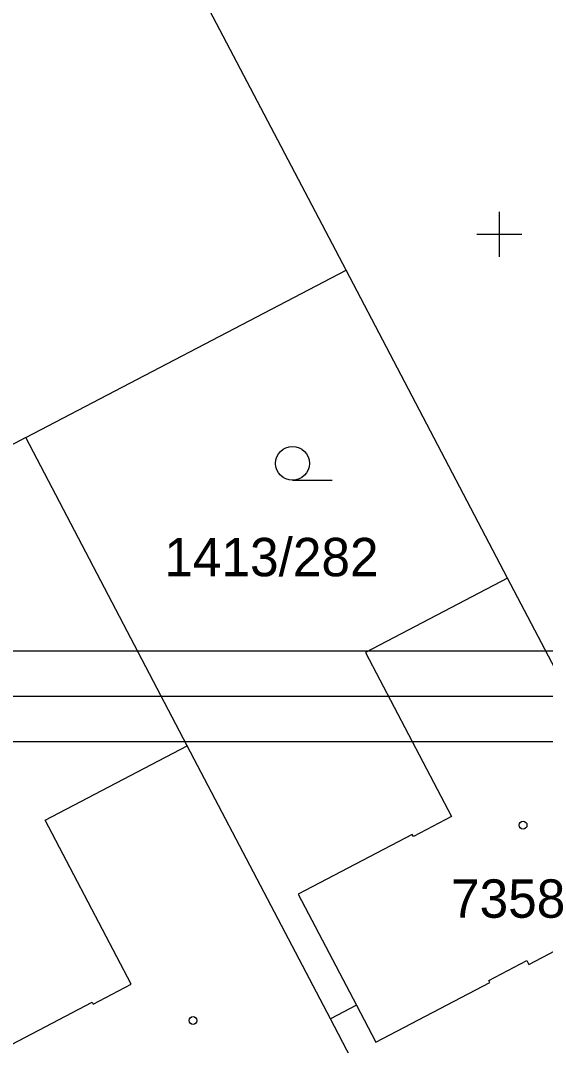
# Model space of a CAD drawing. Extents: x -771260 to -770828, y -1053564 to -1052811.
# Drawn here: x -771021.19 to -770997.95, y -1053135.91 to -1053090.53 of the extents above; entities that cross this region are included whole.
import ezdxf

# ---------------------------------------------------------------- set-up
doc = ezdxf.new("R2010")
doc.units = 0
for name, color, linetype in [('14_8_2023_krizky', 7, 'Continuous'), ('18_8_2023_ram_gs', 7, 'Continuous'), ('18_8_2023_vypln_ramu', 7, 'Continuous'), ('25_3_2019_krizky_JTSK', 7, 'Continuous'), ('DKM_Hranice parcel', 7, 'Continuous'), ('DKM_Parcelní čísla', 7, 'Continuous'), ('DKM_Vnitřní kresba', 7, 'Continuous'), ('DKM_Značky budov', 7, 'Continuous'), ('DKM_Značky kultur', 7, 'Continuous')]:
    doc.layers.add(name, color=color, linetype=linetype)

# ---------------------------------------------------------------- blocks, each defined once
blk = doc.blocks.new('KRIZEK')
at = {"layer": '25_3_2019_krizky_JTSK'}
for p, q in [((0, 10), (0, -10)), ((-10, 0), (10, 0))]:
    blk.add_line(p, q, dxfattribs=at)

msp = doc.modelspace()

# ---------------------------------------------------------------- linework, layer by layer
at = {"layer": '18_8_2023_ram_gs'}
for points in [[(-770830.522, -1053118.46), (-771040.522, -1053118.46), (-771040.522, -1053415.46), (-770830.522, -1053415.46)], [(-770832.522, -1053120.46), (-771038.522, -1053120.46), (-771038.522, -1053413.46), (-770832.522, -1053413.46)]]:
    msp.add_lwpolyline(points, close=True, dxfattribs=at)
at = {"layer": '18_8_2023_vypln_ramu'}
msp.add_lwpolyline([(-771040.522, -1053415.46), (-771036.522, -1053411.46), (-771036.522, -1053122.46), (-770834.522, -1053122.46), (-770830.522, -1053118.46), (-771040.522, -1053118.46)], close=True, dxfattribs=at)
at = {"layer": 'DKM_Hranice parcel'}
for p, q in [((-771006.78, -1053101.58), (-771017.98, -1053080.25)), ((-771020.95, -1053109), (-771006.78, -1053101.58)), ((-770999.64, -1053115.22), (-771006.78, -1053101.58)), ((-771020.95, -1053109), (-771037.96, -1053117.91)), ((-771013.81, -1053122.64), (-771020.95, -1053109)), ((-770993.3, -1053127.31), (-770999.64, -1053115.22)), ((-771007.47, -1053134.73), (-771013.81, -1053122.64))]:
    msp.add_line(p, q, dxfattribs=at)
for points in [[(-770999.64, -1053115.22), (-771005.92, -1053118.51), (-771002.12, -1053125.77), (-771003.8, -1053126.66), (-771003.85, -1053126.57), (-771008.9, -1053129.21), (-771006.32, -1053134.13), (-771007.47, -1053134.73)], [(-771021.86, -1053142.27), (-771020.49, -1053141.56), (-771023.07, -1053136.64), (-771018.02, -1053133.99), (-771017.97, -1053134.08), (-771016.29, -1053133.2), (-771020.1, -1053125.94), (-771013.81, -1053122.64)], [(-771003.78, -1053141.77), (-771006.57, -1053136.46), (-771007.47, -1053134.73)]]:
    msp.add_lwpolyline(points, dxfattribs=at)
at = {"layer": 'DKM_Vnitřní kresba'}
for p, q in [((-770998.69, -1053132.33), (-770992.4, -1053129.03)), ((-771000.46, -1053133.03), (-770998.78, -1053132.15)), ((-770998.78, -1053132.15), (-770998.69, -1053132.33)), ((-771005.46, -1053135.77), (-771000.41, -1053133.12)), ((-771000.41, -1053133.12), (-771000.46, -1053133.03)), ((-771006.32, -1053134.13), (-771005.46, -1053135.77))]:
    msp.add_line(p, q, dxfattribs=at)
at = {"layer": 'DKM_Značky budov'}
for centre in [(-770998.947, -1053126.159), (-771013.557, -1053134.809)]:
    msp.add_circle(centre, 0.175, dxfattribs=at)
at = {"layer": 'DKM_Značky kultur'}
msp.add_line((-771009.153, -1053110.89), (-771007.403, -1053110.89), dxfattribs=at)
msp.add_circle((-771009.153, -1053110.14), 0.75, dxfattribs=at)

# ---------------------------------------------------------------- block references
at = {"layer": '14_8_2023_krizky', "xscale": 0.1, "yscale": 0.10000000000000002}
msp.add_blockref('KRIZEK', (-771000, -1053100), dxfattribs=at)

# ---------------------------------------------------------------- texts
at = {"layer": 'DKM_Parcelní čísla'}
for s, p in [('1413/282', (-771014.825, -1053115.14)), ('7358', (-771002.134, -1053130.259))]:
    msp.add_text(s, height=1.7, dxfattribs=at).set_placement(p)

doc.saveas('drawing.dxf')
